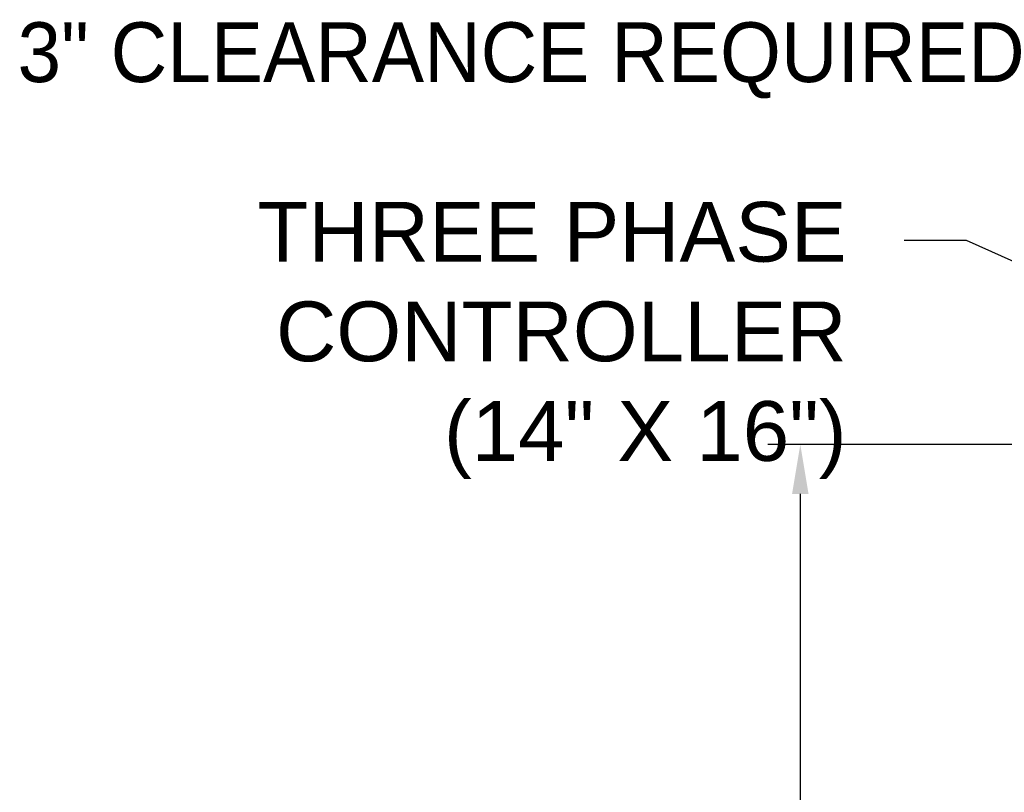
# Model space of a CAD drawing. Header units: inches. Extents: x 170 to 312, y 215 to 248.
# Tile 271 of 321: x 298.23 to 299.77, y 221.88 to 223.1. Entities that reach past the tile are written whole.
import ezdxf
from ezdxf import colors
from ezdxf.entities.mleader import LeaderData, LeaderLine
from ezdxf.math import Vec2, Vec3

# ---------------------------------------------------------------- set-up
doc = ezdxf.new("R2010")
doc.units = ezdxf.units.IN
doc.header["$LTSCALE"] = 0.25
doc.header["$MEASUREMENT"] = 0
doc.layers.add('ANNOTATIONS', color=1, linetype='Continuous')
doc.styles.add('ARIAL', font='arial.ttf', dxfattribs={"height": 0.09375})

msp = doc.modelspace()

# ---------------------------------------------------------------- linework, layer by layer
at = {"layer": 'ANNOTATIONS'}
for p, q in [((300.45224, 222.42941), (299.40128, 222.42941)), ((299.45238, 222.35175), (299.45238, 221.55133))]:
    msp.add_line(p, q, dxfattribs=at)
msp.add_solid([(299.46532, 222.35175), (299.43944, 222.35175), (299.45238, 222.42941)], dxfattribs=at)

# ---------------------------------------------------------------- texts
at = {"layer": 'ANNOTATIONS', "insert": (298.22439, 223.032), "char_height": 0.09375, "attachment_point": 4, "style": 'ARIAL'}
msp.add_mtext('3" CLEARANCE REQUIRED', dxfattribs=at)

# ---------------------------------------------------------------- leaders
at = {"layer": 'ANNOTATIONS'}
ml = msp.add_multileader_mtext('Standard', dxfattribs=at)
ml.set_content('THREE PHASE\\PCONTROLLER \\P(14" X 16")', color=256, style='ARIAL')
ml.set_leader_properties()
ml.build(insert=Vec2(0, 0))
ml.multileader.update_dxf_attribs({"dogleg_length": 0.36, "arrow_head_size": 0.09375})
ctx = ml.context
ctx.base_point, ctx.char_height, ctx.arrow_head_size, ctx.landing_gap_size, ctx.plane_origin = Vec3(298.52093, 222.74934), 0.09375, 0.09375, 0.09, Vec3(300.69703, 222.48298)
ctx.text_align_type = 2
notes = []
notes.append((ctx, [(0, (1, 1, 0), (299.71304, 222.74934), (-1, 0), 0.09796, [(0, [(300.22245, 222.52169)], 0, [])])]))
ctx.mtext.insert, ctx.mtext.alignment, ctx.mtext.flow_direction = Vec3(299.52508, 222.80999), 3, 5
for ctx, leaders in notes:
    for number, flags, end, landing, length, lines in leaders:
        leader = LeaderData()
        leader.index, (leader.has_last_leader_line, leader.has_dogleg_vector, leader.attachment_direction) = number, flags
        leader.last_leader_point, leader.dogleg_vector, leader.dogleg_length = Vec3(end), Vec3(landing), length
        for number, points, colour, breaks in lines:
            line = LeaderLine()
            line.index, line.vertices, line.color, line.breaks = number, Vec3.list(points), colors.encode_raw_color(colour), breaks
            leader.lines.append(line)
        ctx.leaders.append(leader)

doc.saveas('drawing.dxf')
